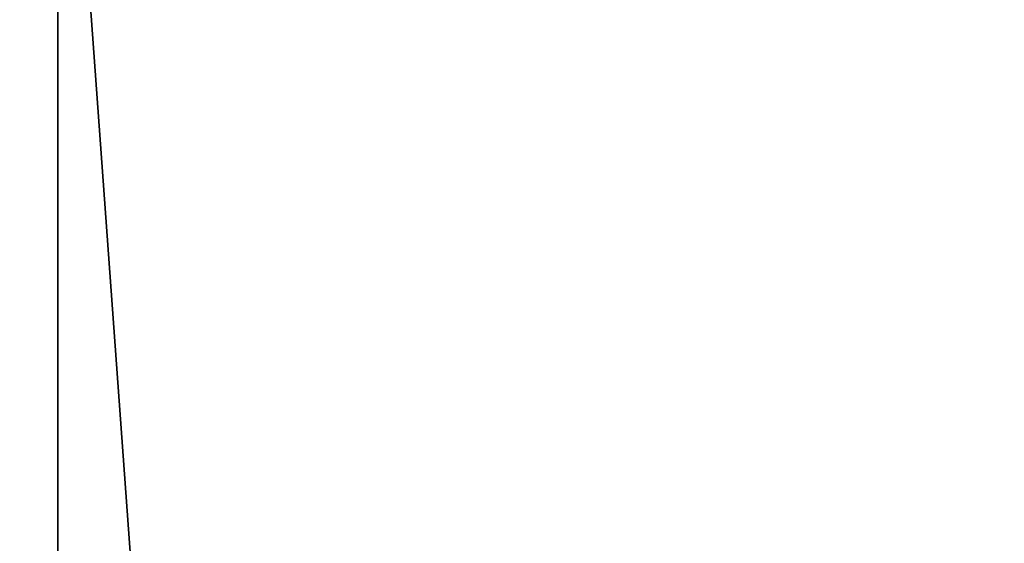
# Model space of a CAD drawing. Header units: millimetres. Extents: x -125 to 171, y -35 to 1363.
# Tile 839 of 1056: x -52.2143 to -52.1658, y 1225.6517 to 1225.6775. Entities that reach past the tile are written whole.
import ezdxf

# ---------------------------------------------------------------- set-up
doc = ezdxf.new("R2010")
doc.units = ezdxf.units.MM
doc.header["$LTSCALE"] = 65.185185
for name, color, linetype in [('2678', 7, 'CONTINUOUS'), ('2679', 7, 'CONTINUOUS'), ('2680', 7, 'CONTINUOUS'), ('2681', 7, 'CONTINUOUS')]:
    doc.layers.add(name, color=color, linetype=linetype)

msp = doc.modelspace()

# ---------------------------------------------------------------- linework, layer by layer
at = {"layer": '2678', "linetype": 'CONTINUOUS'}
for points in [[(-52.2124, 1223.2, 294.512256), (-52.029788, 1223.2, 294.175938), (-52.2124, 1225.7, 294.512256), (-52.2124, 1223.2, 294.512256)], [(-52.2124, 1225.7, 294.512256), (-52.029788, 1223.2, 294.175938), (-52.029798, 1225.7, 294.175947), (-52.2124, 1225.7, 294.512256)]]:
    msp.add_3dface(points, dxfattribs=at)
at = {"layer": '2679', "linetype": 'CONTINUOUS'}
for points in [[(-52.103703, 1223.2, 294.879191), (-52.2124, 1223.2, 294.512256), (-52.103711, 1225.7, 294.87918), (-52.103703, 1223.2, 294.879191)], [(-52.2124, 1223.2, 294.512256), (-52.2124, 1225.7, 294.512256), (-52.103711, 1225.7, 294.87918), (-52.2124, 1223.2, 294.512256)]]:
    msp.add_3dface(points, dxfattribs=at)
at = {"layer": '2680', "linetype": 'CONTINUOUS'}
for points in [[(-51.299273, 1225.7, 296.520806), (-52.528651, 1225.7, 296.391593), (-51.299324, 1223.2, 296.520817), (-51.299273, 1225.7, 296.520806)], [(-52.528651, 1225.7, 296.391593), (-52.528604, 1223.2, 296.391614), (-51.299324, 1223.2, 296.520817), (-52.528651, 1225.7, 296.391593)]]:
    msp.add_3dface(points, dxfattribs=at)
at = {"layer": '2681', "linetype": 'CONTINUOUS'}
for points in [[(-53.201414, 1225.7, 293.226243), (-52.131004, 1225.7, 292.608234), (-53.201416, 1223.2, 293.226245), (-53.201414, 1225.7, 293.226243)], [(-52.131004, 1225.7, 292.608234), (-52.130953, 1223.2, 292.608223), (-53.201416, 1223.2, 293.226245), (-52.131004, 1225.7, 292.608234)]]:
    msp.add_3dface(points, dxfattribs=at)

doc.saveas('drawing.dxf')
